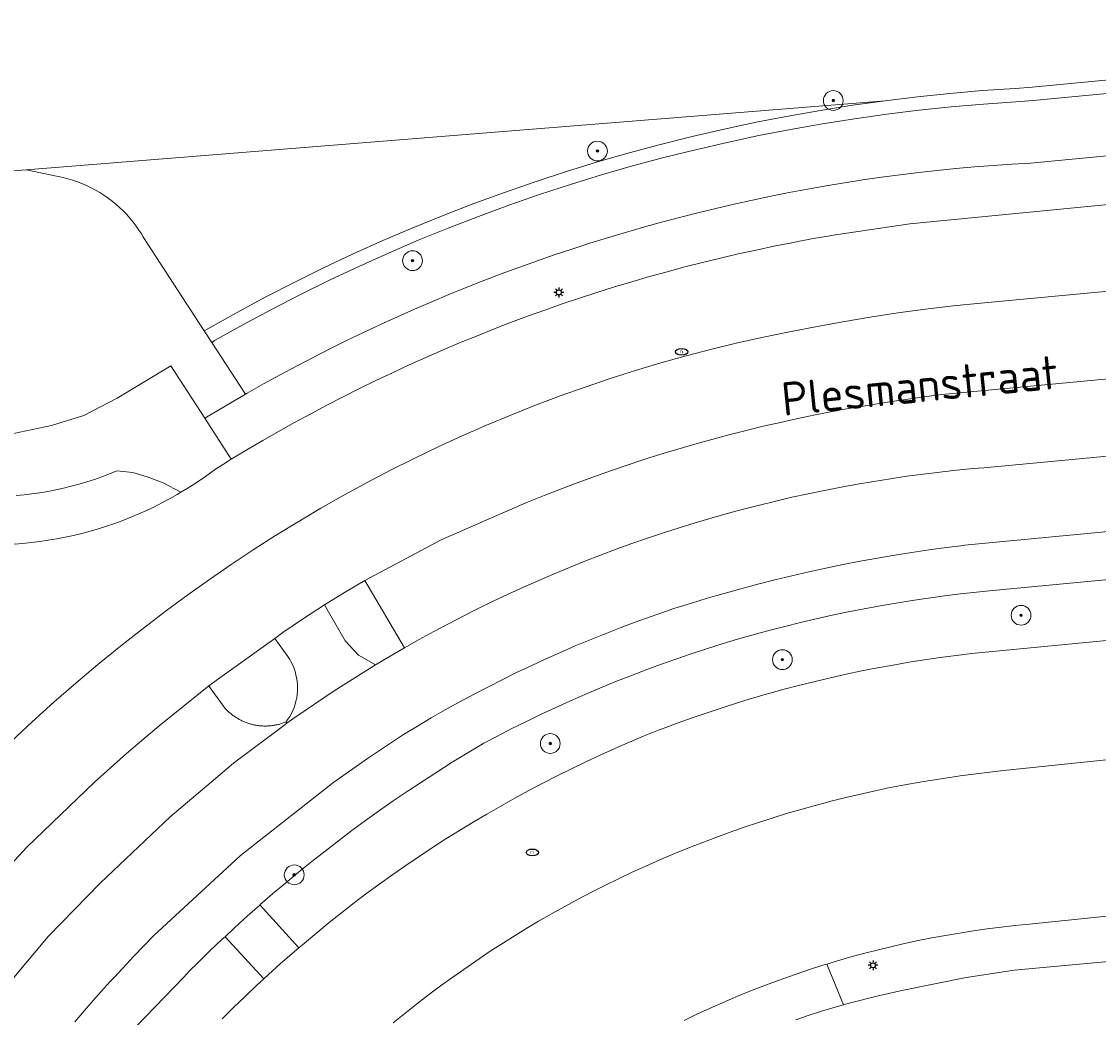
# Model space of a CAD drawing. Header units: metres. Extents: x 152610 to 160096, y 456114 to 462495.
# Tile 646 of 656: x 157268 to 157311, y 461875 to 461916. Entities that reach past the tile are written whole.
import ezdxf
from ezdxf.enums import TextEntityAlignment as Align

# ---------------------------------------------------------------- set-up
doc = ezdxf.new("R2010")
doc.units = ezdxf.units.M
doc.header["$LTSCALE"] = 0.5
doc.layers.get('0').update_dxf_attribs({"linetype": 'CONTINUOUS'})
for name, color, linetype, lineweight in [('B-PV-GR-BEPLANTING_CULTUUR_ROOS-GV', 251, 'CONTINUOUS', 18), ('B-PV-GR-BOOM-S', 251, 'CONTINUOUS', 25), ('B-PV-GR-HAAG-GV', 251, 'CONTINUOUS', 13), ('B-PV-IE-MEUBILAIR-S', 251, 'CONTINUOUS', 25), ('B-PV-OG-TERREIN_BEGROEID-GV', 251, 'CONTINUOUS', 18), ('B-PV-OG-TOPOGRAFIE-T18', 1, 'CONTINUOUS', 18), ('B-PV-VH-GESLOTENVERHARDING_ASFALT-GV', 251, 'CONTINUOUS', 18), ('B-PV-VH-ONVERHARD_ZAND-GV', 251, 'CONTINUOUS', 18), ('B-PV-VH-OPENVERHARDING_BETONSTRAATSTEEN-GV', 251, 'CONTINUOUS', 18), ('B-PV-VH-OPENVERHARDING_TEGEL-GV', 251, 'CONTINUOUS', 18)]:
    doc.layers.add(name, color=color, linetype=linetype, lineweight=lineweight)
doc.styles.add('NLCS-ISO', font='NLCS-ISO.ttf')
doc.styles.add('NLCS-ISO-M750-T18', font='NLCS-ISO.ttf', dxfattribs={"height": 1.35})

# ---------------------------------------------------------------- blocks, each defined once
blk = doc.blocks.new('SIE-MEUBILAIR_PAAL_LICHTMAST-SO')
for points in [[(-0.62, 0), (-1, 0)], [(-0.71, 0.71), (-0.44, 0.44)], [(0, 1), (0, 0.62)], [(0.44, 0.44), (0.71, 0.71)], [(1, 0), (0.62, 0)], [(-0.71, -0.71), (-0.44, -0.44)], [(0, -0.62), (0, -1)], [(0.44, -0.44), (0.71, -0.71)]]:
    blk.add_lwpolyline(points)
blk.add_circle((0, 0), 0.5)
blk = doc.blocks.new('SIE-MEUBILAIR_PUT_RIOOLPUT-SO')
blk.add_ellipse((0, 0), major_axis=(1.25, 0), ratio=0.54)
at = {"style": 'NLCS-ISO'}
blk.add_text('ri', height=0.75, dxfattribs=at).set_placement((-0.04, 0.07), align=Align.MIDDLE_CENTER)
blk = doc.blocks.new('SGR-BOOM_GBKN-SO')
at = {"linetype": 'ByBlock', "lineweight": 18}
h = blk.add_hatch(color=0, dxfattribs=at)
h.dxf.hatch_style = 1
edge = h.paths.add_edge_path()
edge.add_arc((0, 0), 0.25, 0, 360)
at = {"color": 0, "linetype": 'ByBlock', "lineweight": 18}
for radius in [2, 0.25]:
    blk.add_circle((0, 0), radius, dxfattribs=at)
at = {"color": 0, "linetype": 'ByBlock', "lineweight": 18, "style": 'NLCS-ISO'}
blk.add_attdef('SOORT', (2.5, 0), '', height=1.5, dxfattribs=at)

msp = doc.modelspace()

# ---------------------------------------------------------------- linework, layer by layer
at = {"layer": 'B-PV-GR-BEPLANTING_CULTUUR_ROOS-GV', "flags": 128}
msp.add_lwpolyline([(157336.387, 461915.045), (157308.605, 461912.393), (157307.904, 461912.342), (157306.596, 461912.253), (157305.291, 461912.14), (157303.987, 461912.004), (157302.686, 461911.846), (157301.388, 461911.664), (157300.093, 461911.459), (157298.803, 461911.232), (157297.516, 461910.981), (157296.234, 461910.708), (157294.957, 461910.412), (157293.686, 461910.094), (157292.42, 461909.753), (157291.161, 461909.39), (157289.908, 461909.005), (157288.663, 461908.597), (157287.424, 461908.168), (157286.194, 461907.716), (157284.972, 461907.243), (157283.758, 461906.749), (157282.553, 461906.233), (157281.358, 461905.695), (157280.172, 461905.137), (157278.996, 461904.558), (157277.831, 461903.957), (157276.676, 461903.337), (157275.533, 461902.696), (157275.415, 461902.622), (157276.775, 461900.526), (157276.853, 461900.57), (157277.512, 461900.942), (157278.174, 461901.306), (157278.841, 461901.664), (157279.511, 461902.014), (157280.185, 461902.357), (157280.863, 461902.693), (157281.544, 461903.022), (157282.229, 461903.344), (157282.917, 461903.658), (157283.608, 461903.965), (157284.302, 461904.265), (157285, 461904.557), (157285.7, 461904.842), (157286.404, 461905.12), (157287.111, 461905.39), (157287.82, 461905.653), (157288.532, 461905.908), (157289.247, 461906.155), (157289.964, 461906.395), (157290.684, 461906.628), (157291.406, 461906.853), (157292.13, 461907.07), (157292.857, 461907.279), (157293.586, 461907.481), (157294.317, 461907.675), (157295.05, 461907.861), (157295.785, 461908.04), (157296.522, 461908.211), (157297.261, 461908.374), (157298.001, 461908.529), (157298.743, 461908.676), (157299.486, 461908.815), (157300.231, 461908.947), (157300.977, 461909.071), (157301.725, 461909.186), (157302.473, 461909.294), (157303.223, 461909.394), (157303.974, 461909.486), (157304.726, 461909.57), (157305.478, 461909.646), (157306.231, 461909.714), (157306.985, 461909.775), (157307.74, 461909.827), (157308.495, 461909.871), (157336.625, 461912.556)], dxfattribs=at)
msp.add_lwpolyline([(157301.307, 461912.208), (157302.614, 461912.391), (157267.917, 461909.601), (157269.212, 461909.324), (157269.409, 461909.282), (157269.604, 461909.233), (157269.797, 461909.176), (157269.987, 461909.112), (157270.175, 461909.04), (157270.36, 461908.96), (157270.541, 461908.873), (157270.719, 461908.779), (157270.893, 461908.678), (157271.063, 461908.571), (157271.228, 461908.456), (157271.389, 461908.335), (157271.545, 461908.208), (157271.695, 461908.075), (157271.841, 461907.935), (157271.98, 461907.791), (157272.114, 461907.64), (157272.241, 461907.485), (157272.363, 461907.324), (157272.477, 461907.159), (157272.586, 461906.99), (157272.638, 461906.902), (157275.113, 461903.087), (157275.26, 461903.174), (157276.412, 461903.82), (157277.575, 461904.445), (157278.749, 461905.049), (157279.933, 461905.633), (157281.128, 461906.195), (157282.332, 461906.736), (157283.546, 461907.256), (157284.769, 461907.754), (157286, 461908.231), (157287.24, 461908.686), (157288.487, 461909.118), (157289.742, 461909.529), (157291.004, 461909.917), (157292.273, 461910.283), (157293.548, 461910.626), (157294.828, 461910.947), (157296.115, 461911.245), (157297.406, 461911.52), (157298.702, 461911.772), (157300.003, 461912.001)], close=True, dxfattribs=at)
at = {"layer": 'B-PV-GR-HAAG-GV', "flags": 128}
for points in [[(157336.337, 461915.592), (157308.559, 461912.941), (157307.871, 461912.891), (157306.554, 461912.801), (157305.238, 461912.688), (157303.925, 461912.551), (157302.614, 461912.391), (157301.307, 461912.208), (157300.003, 461912.001), (157298.702, 461911.772), (157297.406, 461911.52), (157296.115, 461911.245), (157294.828, 461910.947), (157293.548, 461910.626), (157292.273, 461910.283), (157291.004, 461909.917), (157289.742, 461909.529), (157288.487, 461909.118), (157287.24, 461908.686), (157286, 461908.231), (157284.769, 461907.754), (157283.546, 461907.256), (157282.332, 461906.736), (157281.128, 461906.195), (157279.933, 461905.633), (157278.749, 461905.049), (157277.575, 461904.445), (157276.412, 461903.82), (157275.26, 461903.174), (157275.113, 461903.087), (157275.415, 461902.622), (157275.533, 461902.696), (157276.676, 461903.337), (157277.831, 461903.957), (157278.996, 461904.558), (157280.172, 461905.137), (157281.358, 461905.695), (157282.553, 461906.233), (157283.758, 461906.749), (157284.972, 461907.243), (157286.194, 461907.716), (157287.424, 461908.168), (157288.663, 461908.597), (157289.908, 461909.005), (157291.161, 461909.39), (157292.42, 461909.753), (157293.686, 461910.094), (157294.957, 461910.412), (157296.234, 461910.708), (157297.516, 461910.981), (157298.803, 461911.232), (157300.093, 461911.459), (157301.388, 461911.664), (157302.686, 461911.846), (157303.987, 461912.004), (157305.291, 461912.14), (157306.596, 461912.253), (157307.904, 461912.342), (157308.605, 461912.393), (157336.387, 461915.045)], [(157407.485, 461902.137), (157306.97, 461892.587), (157306.316, 461892.523), (157305.663, 461892.451), (157305.011, 461892.372), (157304.36, 461892.284), (157303.71, 461892.188), (157303.062, 461892.085), (157302.414, 461891.974), (157301.768, 461891.854), (157301.124, 461891.727), (157300.481, 461891.592), (157299.839, 461891.45), (157299.2, 461891.299), (157298.563, 461891.141), (157297.927, 461890.975), (157297.293, 461890.801), (157296.662, 461890.619), (157296.033, 461890.43), (157295.406, 461890.233), (157294.782, 461890.029), (157294.16, 461889.817), (157293.541, 461889.597), (157292.925, 461889.37), (157292.311, 461889.136), (157291.701, 461888.894), (157291.093, 461888.644), (157290.488, 461888.387), (157289.887, 461888.123), (157289.289, 461887.852), (157288.694, 461887.573), (157288.102, 461887.287), (157287.515, 461886.994), (157286.93, 461886.693), (157286.406, 461886.416), (157285.135, 461885.649), (157283.885, 461884.85), (157283.315, 461884.471), (157282.75, 461884.085), (157282.189, 461883.693), (157281.633, 461883.294), (157281.081, 461882.889), (157280.534, 461882.477), (157279.993, 461882.059), (157279.456, 461881.635), (157278.924, 461881.205), (157278.397, 461880.768), (157277.875, 461880.325), (157277.364, 461879.881), (157278.933, 461878.148), (157279.16, 461878.343), (157279.656, 461878.757), (157280.156, 461879.165), (157280.662, 461879.567), (157281.173, 461879.962), (157281.688, 461880.351), (157282.208, 461880.734), (157282.733, 461881.109), (157283.263, 461881.479), (157283.797, 461881.842), (157284.335, 461882.198), (157284.878, 461882.548), (157285.425, 461882.891), (157285.977, 461883.227), (157286.532, 461883.556), (157287.092, 461883.878), (157287.655, 461884.194), (157288.223, 461884.502), (157288.794, 461884.803), (157289.369, 461885.097), (157289.947, 461885.384), (157290.529, 461885.664), (157291.114, 461885.937), (157291.703, 461886.202), (157292.295, 461886.46), (157292.89, 461886.711), (157293.488, 461886.954), (157293.649, 461887.016), (157294.252, 461887.24), (157294.858, 461887.457), (157295.466, 461887.666), (157296.078, 461887.868), (157296.691, 461888.062), (157297.307, 461888.249), (157297.925, 461888.428), (157298.545, 461888.599), (157299.168, 461888.763), (157299.792, 461888.918), (157300.418, 461889.066), (157301.046, 461889.207), (157301.676, 461889.339), (157302.307, 461889.464), (157302.94, 461889.58), (157303.574, 461889.689), (157304.21, 461889.79), (157304.846, 461889.883), (157305.484, 461889.968), (157306.123, 461890.045), (157325.389, 461891.899)], [(157275.841, 461875.278), (157276.298, 461875.733), (157276.762, 461876.183), (157277.231, 461876.627), (157277.516, 461876.891), (157275.954, 461878.599), (157275.841, 461878.493), (157275.346, 461878.021), (157274.856, 461877.542), (157274.511, 461877.198), (157274.289, 461876.967), (157271.168, 461873.732)]]:
    msp.add_lwpolyline(points, dxfattribs=at)
at = {"layer": 'B-PV-OG-TERREIN_BEGROEID-GV', "flags": 128}
for points in [[(157267.409, 461898.941), (157268.94, 461899.257), (157270.246, 461899.661), (157271.595, 461900.37), (157273.762, 461901.673), (157275.131, 461899.557), (157276.775, 461900.526), (157275.415, 461902.622), (157275.113, 461903.087), (157272.638, 461906.902), (157272.586, 461906.99), (157272.477, 461907.159), (157272.363, 461907.324), (157272.241, 461907.485), (157272.114, 461907.64), (157271.98, 461907.791), (157271.841, 461907.935), (157271.695, 461908.075), (157271.545, 461908.208), (157271.389, 461908.335), (157271.228, 461908.456), (157271.063, 461908.571), (157270.893, 461908.678), (157270.719, 461908.779), (157270.541, 461908.873), (157270.36, 461908.96), (157270.175, 461909.04), (157269.987, 461909.112), (157269.797, 461909.176), (157269.604, 461909.233), (157269.409, 461909.282), (157269.212, 461909.324), (157267.917, 461909.601), (157266.125, 461909.457)], [(157323.38, 461902.26), (157304.78, 461900.496), (157302.8, 461900.224), (157300.829, 461899.891), (157300.662, 461899.859), (157300.495, 461899.828), (157299.793, 461899.69), (157299.093, 461899.544), (157298.395, 461899.39), (157297.698, 461899.229), (157297.003, 461899.06), (157296.31, 461898.883), (157295.619, 461898.698), (157294.931, 461898.505), (157294.244, 461898.305), (157293.56, 461898.097), (157292.878, 461897.882), (157292.198, 461897.659), (157291.521, 461897.428), (157290.847, 461897.19), (157290.176, 461896.944), (157289.507, 461896.691), (157288.841, 461896.43), (157288.178, 461896.162), (157287.886, 461896.041), (157284.686, 461894.634), (157281.599, 461892.995), (157283.206, 461890.277), (157283.793, 461890.608), (157284.385, 461890.932), (157284.979, 461891.249), (157285.578, 461891.558), (157286.181, 461891.861), (157286.786, 461892.157), (157287.396, 461892.445), (157288.008, 461892.726), (157288.624, 461893), (157289.244, 461893.266), (157289.866, 461893.525), (157290.491, 461893.777), (157291.12, 461894.021), (157291.751, 461894.258), (157292.385, 461894.487), (157293.021, 461894.709), (157293.661, 461894.923), (157294.302, 461895.129), (157294.946, 461895.328), (157295.593, 461895.519), (157296.242, 461895.703), (157296.892, 461895.879), (157297.545, 461896.047), (157298.2, 461896.207), (157298.856, 461896.36), (157299.515, 461896.505), (157300.175, 461896.641), (157300.837, 461896.771), (157301.5, 461896.892), (157302.164, 461897.005), (157302.83, 461897.111), (157303.497, 461897.208), (157304.165, 461897.298), (157304.834, 461897.379), (157305.504, 461897.453), (157306.175, 461897.519), (157306.607, 461897.557), (157339.408, 461900.649)], [(157267.42, 461876.95), (157268.81, 461878.601), (157270.929, 461880.769), (157273.732, 461883.441), (157275.396, 461884.85), (157276.291, 461885.608), (157278.201, 461887.039), (157278.454, 461887.228), (157278.414, 461887.278), (157278.379, 461887.264), (157278.343, 461887.25), (157278.307, 461887.237), (157278.271, 461887.225), (157278.234, 461887.213), (157278.198, 461887.202), (157278.161, 461887.191), (157278.124, 461887.181), (157278.087, 461887.172), (157278.05, 461887.164), (157278.012, 461887.156), (157277.975, 461887.149), (157277.937, 461887.142), (157277.899, 461887.136), (157277.861, 461887.131), (157277.823, 461887.126), (157277.785, 461887.122), (157277.747, 461887.119), (157277.709, 461887.117), (157277.671, 461887.115), (157277.633, 461887.113), (157277.594, 461887.113), (157277.556, 461887.113), (157277.518, 461887.114), (157277.48, 461887.115), (157277.442, 461887.117), (157277.403, 461887.12), (157277.365, 461887.123), (157277.327, 461887.128), (157277.289, 461887.132), (157277.251, 461887.138), (157277.214, 461887.144), (157277.176, 461887.15), (157277.139, 461887.158), (157277.101, 461887.166), (157277.064, 461887.175), (157277.027, 461887.184), (157276.99, 461887.194), (157276.953, 461887.205), (157276.917, 461887.216), (157276.88, 461887.228), (157276.844, 461887.24), (157276.808, 461887.253), (157276.773, 461887.267), (157276.737, 461887.282), (157276.702, 461887.297), (157276.667, 461887.312), (157276.633, 461887.329), (157276.598, 461887.346), (157276.564, 461887.363), (157276.53, 461887.381), (157276.497, 461887.4), (157276.464, 461887.419), (157276.431, 461887.439), (157276.399, 461887.459), (157276.367, 461887.48), (157276.335, 461887.501), (157276.304, 461887.523), (157276.273, 461887.546), (157276.243, 461887.569), (157276.213, 461887.593), (157276.183, 461887.617), (157276.154, 461887.642), (157276.125, 461887.667), (157276.097, 461887.693), (157276.069, 461887.719), (157276.041, 461887.745), (157276.014, 461887.773), (157275.988, 461887.8), (157275.962, 461887.828), (157275.937, 461887.857), (157275.911, 461887.886), (157275.887, 461887.915), (157275.31, 461888.716), (157275.296, 461888.736), (157273.293, 461887.122), (157271.974, 461886.002), (157270.684, 461884.85), (157267.953, 461882.212), (157265.368, 461879.429)]]:
    msp.add_lwpolyline(points, dxfattribs=at)
msp.add_lwpolyline([(157278.493, 461889.921), (157277.965, 461890.657), (157275.741, 461889.057), (157275.296, 461888.736), (157275.31, 461888.716), (157275.887, 461887.915), (157275.911, 461887.886), (157275.937, 461887.857), (157275.962, 461887.828), (157275.988, 461887.8), (157276.014, 461887.773), (157276.041, 461887.745), (157276.069, 461887.719), (157276.097, 461887.693), (157276.125, 461887.667), (157276.154, 461887.642), (157276.183, 461887.617), (157276.213, 461887.593), (157276.243, 461887.569), (157276.273, 461887.546), (157276.304, 461887.523), (157276.335, 461887.501), (157276.367, 461887.48), (157276.399, 461887.459), (157276.431, 461887.439), (157276.464, 461887.419), (157276.497, 461887.4), (157276.53, 461887.381), (157276.564, 461887.363), (157276.598, 461887.346), (157276.633, 461887.329), (157276.667, 461887.312), (157276.702, 461887.297), (157276.737, 461887.282), (157276.773, 461887.267), (157276.808, 461887.253), (157276.844, 461887.24), (157276.88, 461887.228), (157276.917, 461887.216), (157276.953, 461887.205), (157276.99, 461887.194), (157277.027, 461887.184), (157277.064, 461887.175), (157277.101, 461887.166), (157277.139, 461887.158), (157277.176, 461887.15), (157277.214, 461887.144), (157277.251, 461887.138), (157277.289, 461887.132), (157277.327, 461887.128), (157277.365, 461887.123), (157277.403, 461887.12), (157277.442, 461887.117), (157277.48, 461887.115), (157277.518, 461887.114), (157277.556, 461887.113), (157277.594, 461887.113), (157277.633, 461887.113), (157277.671, 461887.115), (157277.709, 461887.117), (157277.747, 461887.119), (157277.785, 461887.122), (157277.823, 461887.126), (157277.861, 461887.131), (157277.899, 461887.136), (157277.937, 461887.142), (157277.975, 461887.149), (157278.012, 461887.156), (157278.05, 461887.164), (157278.087, 461887.172), (157278.124, 461887.181), (157278.161, 461887.191), (157278.198, 461887.202), (157278.234, 461887.213), (157278.271, 461887.225), (157278.307, 461887.237), (157278.343, 461887.25), (157278.379, 461887.264), (157278.414, 461887.278), (157278.418, 461887.283), (157278.496, 461887.392), (157278.568, 461887.505), (157278.633, 461887.623), (157278.691, 461887.744), (157278.742, 461887.868), (157278.785, 461887.995), (157278.82, 461888.125), (157278.848, 461888.256), (157278.867, 461888.389), (157278.879, 461888.523), (157278.883, 461888.657), (157278.879, 461888.791), (157278.867, 461888.925), (157278.847, 461889.058), (157278.819, 461889.189), (157278.783, 461889.318), (157278.74, 461889.445), (157278.689, 461889.569), (157278.63, 461889.69), (157278.565, 461889.808)], close=True, dxfattribs=at)
at = {"layer": 'B-PV-VH-GESLOTENVERHARDING_ASFALT-GV', "flags": 128}
for points in [[(157313.01, 461908.336), (157303.617, 461907.412), (157300.609, 461906.967), (157300.163, 461906.893), (157299.718, 461906.816), (157299.439, 461906.764), (157299.16, 461906.71), (157298.854, 461906.652), (157298.129, 461906.508), (157297.405, 461906.356), (157296.682, 461906.196), (157295.962, 461906.029), (157295.243, 461905.854), (157294.526, 461905.671), (157293.812, 461905.48), (157293.099, 461905.282), (157292.389, 461905.076), (157291.681, 461904.862), (157290.975, 461904.64), (157290.271, 461904.411), (157289.571, 461904.175), (157288.872, 461903.93), (157288.177, 461903.679), (157287.484, 461903.419), (157286.794, 461903.153), (157286.107, 461902.878), (157285.423, 461902.597), (157284.742, 461902.308), (157284.064, 461902.012), (157283.389, 461901.708), (157282.718, 461901.397), (157282.051, 461901.079), (157281.386, 461900.753), (157280.725, 461900.421), (157280.068, 461900.081), (157279.415, 461899.735), (157278.765, 461899.381), (157278.119, 461899.02), (157277.478, 461898.652), (157276.84, 461898.277), (157276.206, 461897.896), (157275.886, 461897.7), (157275.567, 461897.502), (157275.16, 461897.204), (157274.743, 461896.919), (157274.418, 461896.711), (157274.171, 461896.561), (157274.088, 461896.511), (157274.016, 461896.469), (157273.713, 461896.298), (157273.407, 461896.135), (157273.098, 461895.978), (157272.784, 461895.829), (157272.468, 461895.687), (157272.148, 461895.552), (157271.825, 461895.425), (157271.5, 461895.305), (157271.171, 461895.192), (157270.841, 461895.088), (157270.508, 461894.991), (157270.172, 461894.901), (157269.835, 461894.82), (157269.496, 461894.746), (157269.155, 461894.68), (157268.813, 461894.622), (157268.47, 461894.572), (157268.125, 461894.53), (157267.78, 461894.495), (157267.434, 461894.469)], [(157321.669, 461905.634), (157306.485, 461904.212), (157305.365, 461904.097), (157304.247, 461903.964), (157303.131, 461903.813), (157302.018, 461903.644), (157300.908, 461903.457), (157299.801, 461903.253), (157298.75, 461903.054), (157297.703, 461902.837), (157296.66, 461902.602), (157295.621, 461902.349), (157294.586, 461902.078), (157293.557, 461901.789), (157292.532, 461901.482), (157291.514, 461901.157), (157290.5, 461900.815), (157289.493, 461900.455), (157288.493, 461900.078), (157287.499, 461899.683), (157286.512, 461899.271), (157285.532, 461898.843), (157284.56, 461898.397), (157283.596, 461897.934), (157282.64, 461897.455), (157281.693, 461896.959), (157280.754, 461896.446), (157279.824, 461895.918), (157278.904, 461895.373), (157277.993, 461894.813), (157277.092, 461894.237), (157276.202, 461893.645), (157275.321, 461893.038), (157274.452, 461892.415), (157273.593, 461891.778), (157272.656, 461891.07), (157271.732, 461890.345), (157270.821, 461889.605), (157269.923, 461888.848), (157269.038, 461888.077), (157268.166, 461887.289), (157267.309, 461886.487)], [(157267.309, 461886.487), (157268.166, 461887.289), (157269.038, 461888.077), (157269.923, 461888.848), (157270.821, 461889.605), (157271.732, 461890.345), (157272.656, 461891.07), (157273.593, 461891.778), (157274.452, 461892.415), (157275.321, 461893.038), (157276.202, 461893.645), (157277.092, 461894.237), (157277.993, 461894.813), (157278.904, 461895.373), (157279.824, 461895.918), (157280.754, 461896.446), (157281.693, 461896.959), (157282.64, 461897.455), (157283.596, 461897.934), (157284.56, 461898.397), (157285.532, 461898.843), (157286.512, 461899.271), (157287.499, 461899.683), (157288.493, 461900.078), (157289.493, 461900.455), (157290.5, 461900.815), (157291.514, 461901.157), (157292.532, 461901.482), (157293.557, 461901.789), (157294.586, 461902.078), (157295.621, 461902.349), (157296.66, 461902.602), (157297.703, 461902.837), (157298.75, 461903.054), (157299.801, 461903.253), (157300.908, 461903.457), (157302.018, 461903.644), (157303.131, 461903.813), (157304.247, 461903.964), (157305.365, 461904.097), (157306.485, 461904.212), (157321.669, 461905.634)], [(157269.891, 461875.157), (157270.359, 461875.704), (157270.834, 461876.247), (157271.315, 461876.784), (157271.482, 461876.967), (157272.263, 461877.808), (157273.058, 461878.634), (157276.585, 461881.885), (157280.354, 461884.85), (157281.746, 461885.831), (157283.165, 461886.773), (157283.722, 461887.11), (157284.283, 461887.44), (157284.848, 461887.763), (157285.418, 461888.079), (157285.99, 461888.388), (157286.567, 461888.69), (157287.148, 461888.984), (157287.731, 461889.272), (157288.319, 461889.553), (157288.91, 461889.826), (157289.504, 461890.092), (157290.101, 461890.35), (157290.702, 461890.602), (157291.305, 461890.846), (157291.912, 461891.082), (157292.521, 461891.311), (157293.133, 461891.532), (157293.748, 461891.746), (157294.085, 461891.86), (157294.759, 461892.072), (157295.435, 461892.277), (157296.114, 461892.474), (157296.794, 461892.664), (157297.477, 461892.845), (157298.162, 461893.019), (157298.849, 461893.185), (157299.537, 461893.344), (157300.228, 461893.494), (157300.92, 461893.637), (157301.613, 461893.772), (157302.308, 461893.899), (157303.005, 461894.018), (157303.703, 461894.13), (157304.402, 461894.233), (157305.102, 461894.328), (157305.803, 461894.416), (157305.83, 461894.419), (157416.313, 461904.92)], [(157265.368, 461879.429), (157267.953, 461882.212), (157270.684, 461884.85), (157271.974, 461886.002), (157273.293, 461887.122), (157275.296, 461888.736), (157275.741, 461889.057), (157277.965, 461890.657), (157278.287, 461890.889), (157279.123, 461891.457), (157279.97, 461892.008), (157280.779, 461892.509), (157281.599, 461892.995), (157284.686, 461894.634), (157287.886, 461896.041), (157288.178, 461896.162), (157288.841, 461896.43), (157289.507, 461896.691), (157290.176, 461896.944), (157290.847, 461897.19), (157291.521, 461897.428), (157292.198, 461897.659), (157292.878, 461897.882), (157293.56, 461898.097), (157294.244, 461898.305), (157294.931, 461898.505), (157295.619, 461898.698), (157296.31, 461898.883), (157297.003, 461899.06), (157297.698, 461899.229), (157298.395, 461899.39), (157299.093, 461899.544), (157299.793, 461899.69), (157300.495, 461899.828), (157300.662, 461899.859), (157300.829, 461899.891), (157302.8, 461900.224), (157304.78, 461900.496), (157323.38, 461902.26)], [(157339.408, 461900.649), (157306.607, 461897.557), (157306.175, 461897.519), (157305.504, 461897.453), (157304.834, 461897.379), (157304.165, 461897.298), (157303.497, 461897.208), (157302.83, 461897.111), (157302.164, 461897.005), (157301.5, 461896.892), (157300.837, 461896.771), (157300.175, 461896.641), (157299.515, 461896.505), (157298.856, 461896.36), (157298.2, 461896.207), (157297.545, 461896.047), (157296.892, 461895.879), (157296.242, 461895.703), (157295.593, 461895.519), (157294.946, 461895.328), (157294.302, 461895.129), (157293.661, 461894.923), (157293.021, 461894.709), (157292.385, 461894.487), (157291.751, 461894.258), (157291.12, 461894.021), (157290.491, 461893.777), (157289.866, 461893.525), (157289.244, 461893.266), (157288.624, 461893), (157288.008, 461892.726), (157287.396, 461892.445), (157286.786, 461892.157), (157286.181, 461891.861), (157285.578, 461891.558), (157284.979, 461891.249), (157284.385, 461890.932), (157283.793, 461890.608), (157283.206, 461890.277), (157282.619, 461889.937), (157282.037, 461889.59), (157280.366, 461888.542), (157278.732, 461887.436), (157278.454, 461887.228), (157278.201, 461887.039), (157276.291, 461885.608), (157275.396, 461884.85), (157273.732, 461883.441), (157270.929, 461880.769), (157268.81, 461878.601), (157267.42, 461876.95)]]:
    msp.add_lwpolyline(points, dxfattribs=at)
msp.add_lwpolyline([(157280.811, 461890.553), (157279.97, 461892.008), (157279.123, 461891.457), (157278.287, 461890.889), (157277.965, 461890.657), (157278.493, 461889.921), (157278.565, 461889.808), (157278.63, 461889.69), (157278.689, 461889.569), (157278.74, 461889.445), (157278.783, 461889.318), (157278.819, 461889.189), (157278.847, 461889.058), (157278.867, 461888.925), (157278.879, 461888.791), (157278.883, 461888.657), (157278.879, 461888.523), (157278.867, 461888.389), (157278.848, 461888.256), (157278.82, 461888.125), (157278.785, 461887.995), (157278.742, 461887.868), (157278.691, 461887.744), (157278.633, 461887.623), (157278.568, 461887.505), (157278.496, 461887.392), (157278.418, 461887.283), (157278.414, 461887.278), (157278.454, 461887.228), (157278.732, 461887.436), (157280.366, 461888.542), (157282.037, 461889.59), (157281.349, 461889.977)], close=True, dxfattribs=at)
at = {"layer": 'B-PV-VH-ONVERHARD_ZAND-GV', "flags": 128}
for points in [[(157336.337, 461915.592), (157308.559, 461912.941), (157307.871, 461912.891), (157306.554, 461912.801), (157305.238, 461912.688), (157303.925, 461912.551), (157302.614, 461912.391), (157301.307, 461912.208), (157300.003, 461912.001), (157298.702, 461911.772), (157297.406, 461911.52), (157296.115, 461911.245), (157294.828, 461910.947), (157293.548, 461910.626), (157292.273, 461910.283), (157291.004, 461909.917), (157289.742, 461909.529), (157288.487, 461909.118), (157287.24, 461908.686), (157286, 461908.231), (157284.769, 461907.754), (157283.546, 461907.256), (157282.332, 461906.736), (157281.128, 461906.195), (157279.933, 461905.633), (157278.749, 461905.049), (157277.575, 461904.445), (157276.412, 461903.82), (157275.26, 461903.174), (157275.113, 461903.087), (157275.415, 461902.622), (157275.533, 461902.696), (157276.676, 461903.337), (157277.831, 461903.957), (157278.996, 461904.558), (157280.172, 461905.137), (157281.358, 461905.695), (157282.553, 461906.233), (157283.758, 461906.749), (157284.972, 461907.243), (157286.194, 461907.716), (157287.424, 461908.168), (157288.663, 461908.597), (157289.908, 461909.005), (157291.161, 461909.39), (157292.42, 461909.753), (157293.686, 461910.094), (157294.957, 461910.412), (157296.234, 461910.708), (157297.516, 461910.981), (157298.803, 461911.232), (157300.093, 461911.459), (157301.388, 461911.664), (157302.686, 461911.846), (157303.987, 461912.004), (157305.291, 461912.14), (157306.596, 461912.253), (157307.904, 461912.342), (157308.605, 461912.393), (157336.387, 461915.045)], [(157407.485, 461902.137), (157306.97, 461892.587), (157306.316, 461892.523), (157305.663, 461892.451), (157305.011, 461892.372), (157304.36, 461892.284), (157303.71, 461892.188), (157303.062, 461892.085), (157302.414, 461891.974), (157301.768, 461891.854), (157301.124, 461891.727), (157300.481, 461891.592), (157299.839, 461891.45), (157299.2, 461891.299), (157298.563, 461891.141), (157297.927, 461890.975), (157297.293, 461890.801), (157296.662, 461890.619), (157296.033, 461890.43), (157295.406, 461890.233), (157294.782, 461890.029), (157294.16, 461889.817), (157293.541, 461889.597), (157292.925, 461889.37), (157292.311, 461889.136), (157291.701, 461888.894), (157291.093, 461888.644), (157290.488, 461888.387), (157289.887, 461888.123), (157289.289, 461887.852), (157288.694, 461887.573), (157288.102, 461887.287), (157287.515, 461886.994), (157286.93, 461886.693), (157286.406, 461886.416), (157285.135, 461885.649), (157283.885, 461884.85), (157283.315, 461884.471), (157282.75, 461884.085), (157282.189, 461883.693), (157281.633, 461883.294), (157281.081, 461882.889), (157280.534, 461882.477), (157279.993, 461882.059), (157279.456, 461881.635), (157278.924, 461881.205), (157278.397, 461880.768), (157277.875, 461880.325), (157277.364, 461879.881), (157278.933, 461878.148), (157279.16, 461878.343), (157279.656, 461878.757), (157280.156, 461879.165), (157280.662, 461879.567), (157281.173, 461879.962), (157281.688, 461880.351), (157282.208, 461880.734), (157282.733, 461881.109), (157283.263, 461881.479), (157283.797, 461881.842), (157284.335, 461882.198), (157284.878, 461882.548), (157285.425, 461882.891), (157285.977, 461883.227), (157286.532, 461883.556), (157287.092, 461883.878), (157287.655, 461884.194), (157288.223, 461884.502), (157288.794, 461884.803), (157289.369, 461885.097), (157289.947, 461885.384), (157290.529, 461885.664), (157291.114, 461885.937), (157291.703, 461886.202), (157292.295, 461886.46), (157292.89, 461886.711), (157293.488, 461886.954), (157293.649, 461887.016), (157294.252, 461887.24), (157294.858, 461887.457), (157295.466, 461887.666), (157296.078, 461887.868), (157296.691, 461888.062), (157297.307, 461888.249), (157297.925, 461888.428), (157298.545, 461888.599), (157299.168, 461888.763), (157299.792, 461888.918), (157300.418, 461889.066), (157301.046, 461889.207), (157301.676, 461889.339), (157302.307, 461889.464), (157302.94, 461889.58), (157303.574, 461889.689), (157304.21, 461889.79), (157304.846, 461889.883), (157305.484, 461889.968), (157306.123, 461890.045), (157325.389, 461891.899)], [(157275.841, 461875.278), (157276.298, 461875.733), (157276.762, 461876.183), (157277.231, 461876.627), (157277.516, 461876.891), (157275.954, 461878.599), (157275.841, 461878.493), (157275.346, 461878.021), (157274.856, 461877.542), (157274.511, 461877.198), (157274.289, 461876.967), (157271.168, 461873.732)]]:
    msp.add_lwpolyline(points, dxfattribs=at)
at = {"layer": 'B-PV-VH-OPENVERHARDING_BETONSTRAATSTEEN-GV', "flags": 128}
for points in [[(157267.51, 461896.429), (157267.833, 461896.459), (157268.155, 461896.496), (157268.475, 461896.542), (157268.795, 461896.595), (157269.113, 461896.657), (157269.429, 461896.726), (157269.744, 461896.803), (157270.056, 461896.887), (157270.367, 461896.98), (157270.675, 461897.08), (157270.98, 461897.188), (157271.283, 461897.303), (157271.582, 461897.425), (157272.224, 461897.358), (157272.814, 461897.189), (157273.455, 461896.945), (157274.171, 461896.561), (157274.418, 461896.711), (157274.743, 461896.919), (157275.16, 461897.204), (157275.567, 461897.502), (157275.886, 461897.7), (157276.206, 461897.896), (157275.131, 461899.557), (157273.762, 461901.673), (157271.595, 461900.37), (157270.246, 461899.661), (157268.94, 461899.257), (157267.409, 461898.941)], [(157325.389, 461891.899), (157306.123, 461890.045), (157305.484, 461889.968), (157304.846, 461889.883), (157304.21, 461889.79), (157303.574, 461889.689), (157302.94, 461889.58), (157302.307, 461889.464), (157301.676, 461889.339), (157301.046, 461889.207), (157300.418, 461889.066), (157299.792, 461888.918), (157299.168, 461888.763), (157298.545, 461888.599), (157297.925, 461888.428), (157297.307, 461888.249), (157296.691, 461888.062), (157296.078, 461887.868), (157295.466, 461887.666), (157294.858, 461887.457), (157294.252, 461887.24), (157293.649, 461887.016), (157293.488, 461886.954), (157292.89, 461886.711), (157292.295, 461886.46), (157291.703, 461886.202), (157291.114, 461885.937), (157290.529, 461885.664), (157289.947, 461885.384), (157289.369, 461885.097), (157288.794, 461884.803), (157288.223, 461884.502), (157287.655, 461884.194), (157287.092, 461883.878), (157286.532, 461883.556), (157285.977, 461883.227), (157285.425, 461882.891), (157284.878, 461882.548), (157284.335, 461882.198), (157283.797, 461881.842), (157283.263, 461881.479), (157282.733, 461881.109), (157282.208, 461880.734), (157281.688, 461880.351), (157281.173, 461879.962), (157280.662, 461879.567), (157280.156, 461879.165), (157279.656, 461878.757), (157279.16, 461878.343), (157278.933, 461878.148), (157278.67, 461877.923), (157278.185, 461877.497), (157277.705, 461877.065), (157277.516, 461876.891), (157277.231, 461876.627), (157276.762, 461876.183), (157276.298, 461875.733), (157275.841, 461875.278)], [(157282.74, 461875.113), (157283.212, 461875.496), (157283.69, 461875.874), (157284.172, 461876.244), (157284.659, 461876.609), (157285.151, 461876.967), (157286.662, 461878.007), (157288.212, 461878.986), (157288.615, 461879.223), (157289.145, 461879.527), (157289.679, 461879.824), (157290.216, 461880.113), (157290.757, 461880.396), (157291.302, 461880.672), (157291.851, 461880.94), (157292.403, 461881.201), (157292.958, 461881.455), (157293.516, 461881.701), (157294.078, 461881.941), (157294.643, 461882.173), (157295.211, 461882.397), (157295.782, 461882.614), (157296.355, 461882.823), (157296.931, 461883.025), (157297.51, 461883.22), (157298.092, 461883.407), (157298.675, 461883.586), (157299.261, 461883.757), (157299.85, 461883.921), (157300.44, 461884.077), (157301.032, 461884.225), (157301.626, 461884.366), (157302.222, 461884.499), (157302.82, 461884.624), (157303.419, 461884.741), (157304.02, 461884.85), (157305.648, 461885.106), (157307.283, 461885.304), (157325.803, 461887.227)], [(157325.803, 461887.227), (157307.283, 461885.304), (157305.648, 461885.106), (157304.02, 461884.85), (157303.419, 461884.741), (157302.82, 461884.624), (157302.222, 461884.499), (157301.626, 461884.366), (157301.032, 461884.225), (157300.44, 461884.077), (157299.85, 461883.921), (157299.261, 461883.757), (157298.675, 461883.586), (157298.092, 461883.407), (157297.51, 461883.22), (157296.931, 461883.025), (157296.355, 461882.823), (157295.782, 461882.614), (157295.211, 461882.397), (157294.643, 461882.173), (157294.078, 461881.941), (157293.516, 461881.701), (157292.958, 461881.455), (157292.403, 461881.201), (157291.851, 461880.94), (157291.302, 461880.672), (157290.757, 461880.396), (157290.216, 461880.113), (157289.679, 461879.824), (157289.145, 461879.527), (157288.615, 461879.223), (157288.212, 461878.986), (157286.662, 461878.007), (157285.151, 461876.967), (157284.659, 461876.609), (157284.172, 461876.244), (157283.69, 461875.874), (157283.212, 461875.496), (157282.74, 461875.113)], [(157294.499, 461875.215), (157295.01, 461875.46), (157295.525, 461875.697), (157296.044, 461875.927), (157296.565, 461876.15), (157297.09, 461876.365), (157297.617, 461876.573), (157298.148, 461876.774), (157298.681, 461876.967), (157299.03, 461877.089), (157299.568, 461877.269), (157300.108, 461877.442), (157300.269, 461877.491), (157300.651, 461877.608), (157301.195, 461877.765), (157301.742, 461877.915), (157302.292, 461878.058), (157302.843, 461878.192), (157303.396, 461878.319), (157303.95, 461878.438), (157304.506, 461878.549), (157305.064, 461878.652), (157305.623, 461878.747), (157306.184, 461878.835), (157306.745, 461878.914), (157307.308, 461878.986), (157307.872, 461879.049), (157308.436, 461879.105), (157314.997, 461879.776)], [(157299.011, 461875.239), (157299.508, 461875.408), (157300.007, 461875.569), (157300.509, 461875.723), (157300.936, 461875.846), (157300.269, 461877.491), (157300.108, 461877.442), (157299.568, 461877.269), (157299.03, 461877.089), (157298.681, 461876.967), (157298.148, 461876.774), (157297.617, 461876.573), (157297.09, 461876.365), (157296.565, 461876.15), (157296.044, 461875.927), (157295.525, 461875.697), (157295.01, 461875.46), (157294.499, 461875.215)]]:
    msp.add_lwpolyline(points, dxfattribs=at)
at = {"layer": 'B-PV-VH-OPENVERHARDING_TEGEL-GV', "flags": 128}
for points in [[(157336.625, 461912.556), (157308.495, 461909.871), (157307.74, 461909.827), (157306.985, 461909.775), (157306.231, 461909.714), (157305.478, 461909.646), (157304.726, 461909.57), (157303.974, 461909.486), (157303.223, 461909.394), (157302.473, 461909.294), (157301.725, 461909.186), (157300.977, 461909.071), (157300.231, 461908.947), (157299.486, 461908.815), (157298.743, 461908.676), (157298.001, 461908.529), (157297.261, 461908.374), (157296.522, 461908.211), (157295.785, 461908.04), (157295.05, 461907.861), (157294.317, 461907.675), (157293.586, 461907.481), (157292.857, 461907.279), (157292.13, 461907.07), (157291.406, 461906.853), (157290.684, 461906.628), (157289.964, 461906.395), (157289.247, 461906.155), (157288.532, 461905.908), (157287.82, 461905.653), (157287.111, 461905.39), (157286.404, 461905.12), (157285.7, 461904.842), (157285, 461904.557), (157284.302, 461904.265), (157283.608, 461903.965), (157282.917, 461903.658), (157282.229, 461903.344), (157281.544, 461903.022), (157280.863, 461902.693), (157280.185, 461902.357), (157279.511, 461902.014), (157278.841, 461901.664), (157278.174, 461901.306), (157277.512, 461900.942), (157276.853, 461900.57), (157276.775, 461900.526), (157275.131, 461899.557), (157276.206, 461897.896), (157276.84, 461898.277), (157277.478, 461898.652), (157278.119, 461899.02), (157278.765, 461899.381), (157279.415, 461899.735), (157280.068, 461900.081), (157280.725, 461900.421), (157281.386, 461900.753), (157282.051, 461901.079), (157282.718, 461901.397), (157283.389, 461901.708), (157284.064, 461902.012), (157284.742, 461902.308), (157285.423, 461902.597), (157286.107, 461902.878), (157286.794, 461903.153), (157287.484, 461903.419), (157288.177, 461903.679), (157288.872, 461903.93), (157289.571, 461904.175), (157290.271, 461904.411), (157290.975, 461904.64), (157291.681, 461904.862), (157292.389, 461905.076), (157293.099, 461905.282), (157293.812, 461905.48), (157294.526, 461905.671), (157295.243, 461905.854), (157295.962, 461906.029), (157296.682, 461906.196), (157297.405, 461906.356), (157298.129, 461906.508), (157298.854, 461906.652), (157299.16, 461906.71), (157299.439, 461906.764), (157299.718, 461906.816), (157300.163, 461906.893), (157300.609, 461906.967), (157303.617, 461907.412), (157313.01, 461908.336)], [(157416.313, 461904.92), (157305.83, 461894.419), (157305.803, 461894.416), (157305.102, 461894.328), (157304.402, 461894.233), (157303.703, 461894.13), (157303.005, 461894.018), (157302.308, 461893.899), (157301.613, 461893.772), (157300.92, 461893.637), (157300.228, 461893.494), (157299.537, 461893.344), (157298.849, 461893.185), (157298.162, 461893.019), (157297.477, 461892.845), (157296.794, 461892.664), (157296.114, 461892.474), (157295.435, 461892.277), (157294.759, 461892.072), (157294.085, 461891.86), (157293.748, 461891.746), (157293.133, 461891.532), (157292.521, 461891.311), (157291.912, 461891.082), (157291.305, 461890.846), (157290.702, 461890.602), (157290.101, 461890.35), (157289.504, 461890.092), (157288.91, 461889.826), (157288.319, 461889.553), (157287.731, 461889.272), (157287.148, 461888.984), (157286.567, 461888.69), (157285.99, 461888.388), (157285.418, 461888.079), (157284.848, 461887.763), (157284.283, 461887.44), (157283.722, 461887.11), (157283.165, 461886.773), (157281.746, 461885.831), (157280.354, 461884.85), (157276.585, 461881.885), (157273.058, 461878.634), (157272.263, 461877.808), (157271.482, 461876.967), (157271.315, 461876.784), (157270.834, 461876.247), (157270.359, 461875.704), (157269.891, 461875.157)], [(157271.168, 461873.732), (157274.289, 461876.967), (157274.511, 461877.198), (157274.856, 461877.542), (157275.346, 461878.021), (157275.841, 461878.493), (157275.954, 461878.599), (157276.341, 461878.96), (157276.847, 461879.421), (157277.358, 461879.876), (157277.364, 461879.881), (157277.875, 461880.325), (157278.397, 461880.768), (157278.924, 461881.205), (157279.456, 461881.635), (157279.993, 461882.059), (157280.534, 461882.477), (157281.081, 461882.889), (157281.633, 461883.294), (157282.189, 461883.693), (157282.75, 461884.085), (157283.315, 461884.471), (157283.885, 461884.85), (157285.135, 461885.649), (157286.406, 461886.416), (157286.93, 461886.693), (157287.515, 461886.994), (157288.102, 461887.287), (157288.694, 461887.573), (157289.289, 461887.852), (157289.887, 461888.123), (157290.488, 461888.387), (157291.093, 461888.644), (157291.701, 461888.894), (157292.311, 461889.136), (157292.925, 461889.37), (157293.541, 461889.597), (157294.16, 461889.817), (157294.782, 461890.029), (157295.406, 461890.233), (157296.033, 461890.43), (157296.662, 461890.619), (157297.293, 461890.801), (157297.927, 461890.975), (157298.563, 461891.141), (157299.2, 461891.299), (157299.839, 461891.45), (157300.481, 461891.592), (157301.124, 461891.727), (157301.768, 461891.854), (157302.414, 461891.974), (157303.062, 461892.085), (157303.71, 461892.188), (157304.36, 461892.284), (157305.011, 461892.372), (157305.663, 461892.451), (157306.316, 461892.523), (157306.97, 461892.587), (157407.485, 461902.137)], [(157267.434, 461894.469), (157267.78, 461894.495), (157268.125, 461894.53), (157268.47, 461894.572), (157268.813, 461894.622), (157269.155, 461894.68), (157269.496, 461894.746), (157269.835, 461894.82), (157270.172, 461894.901), (157270.508, 461894.991), (157270.841, 461895.088), (157271.171, 461895.192), (157271.5, 461895.305), (157271.825, 461895.425), (157272.148, 461895.552), (157272.468, 461895.687), (157272.784, 461895.829), (157273.098, 461895.978), (157273.407, 461896.135), (157273.713, 461896.298), (157274.016, 461896.469), (157274.088, 461896.511), (157274.171, 461896.561), (157273.455, 461896.945), (157272.814, 461897.189), (157272.224, 461897.358), (157271.582, 461897.425), (157271.283, 461897.303), (157270.98, 461897.188), (157270.675, 461897.08), (157270.367, 461896.98), (157270.056, 461896.887), (157269.744, 461896.803), (157269.429, 461896.726), (157269.113, 461896.657), (157268.795, 461896.595), (157268.475, 461896.542), (157268.155, 461896.496), (157267.833, 461896.459), (157267.51, 461896.429)], [(157314.997, 461879.776), (157308.436, 461879.105), (157307.872, 461879.049), (157307.308, 461878.986), (157306.745, 461878.914), (157306.184, 461878.835), (157305.623, 461878.747), (157305.064, 461878.652), (157304.506, 461878.549), (157303.95, 461878.438), (157303.396, 461878.319), (157302.843, 461878.192), (157302.292, 461878.058), (157301.742, 461877.915), (157301.195, 461877.765), (157300.651, 461877.608), (157300.269, 461877.491), (157300.936, 461875.846), (157301.014, 461875.868), (157301.28, 461875.942), (157302.282, 461876.199), (157303.291, 461876.426), (157305.899, 461876.955), (157305.982, 461876.967), (157307.826, 461877.242), (157315.304, 461877.937)]]:
    msp.add_lwpolyline(points, dxfattribs=at)
for points in [[(157283.206, 461890.277), (157281.599, 461892.995), (157280.779, 461892.509), (157279.97, 461892.008), (157280.811, 461890.553), (157281.349, 461889.977), (157282.037, 461889.59), (157282.619, 461889.937)], [(157278.933, 461878.148), (157277.364, 461879.881), (157277.358, 461879.876), (157276.847, 461879.421), (157276.341, 461878.96), (157275.954, 461878.599), (157277.516, 461876.891), (157277.705, 461877.065), (157278.185, 461877.497), (157278.67, 461877.923)]]:
    msp.add_lwpolyline(points, close=True, dxfattribs=at)

# ---------------------------------------------------------------- block references
at = {"layer": 'B-PV-GR-BOOM-S', "xscale": 0.2, "yscale": 0.2, "zscale": 0.2}
for p in [(157300.524, 461912.398), (157290.998, 461910.357), (157283.528, 461905.925), (157308.111, 461891.592), (157298.469, 461889.797), (157289.093, 461886.406), (157278.749, 461881.097)]:
    msp.add_blockref('SGR-BOOM_GBKN-SO', p, dxfattribs=at)
at = {"layer": 'B-PV-IE-MEUBILAIR-S', "xscale": 0.2, "yscale": 0.2, "zscale": 0.2}
for name, p in [('SIE-MEUBILAIR_PAAL_LICHTMAST-SO', (157289.439, 461904.642)), ('SIE-MEUBILAIR_PUT_RIOOLPUT-SO', (157294.4, 461902.24)), ('SIE-MEUBILAIR_PUT_RIOOLPUT-SO', (157288.369, 461882.006)), ('SIE-MEUBILAIR_PAAL_LICHTMAST-SO', (157302.131, 461877.442))]:
    msp.add_blockref(name, p, dxfattribs=at)

# ---------------------------------------------------------------- texts
at = {"layer": 'B-PV-OG-TOPOGRAFIE-T18', "style": 'NLCS-ISO-M750-T18'}
msp.add_text('Plesmanstraat', height=1.35, rotation=5.7, dxfattribs=at).set_placement((157304.012, 461900.874), align=Align.MIDDLE)

doc.saveas('drawing.dxf')
